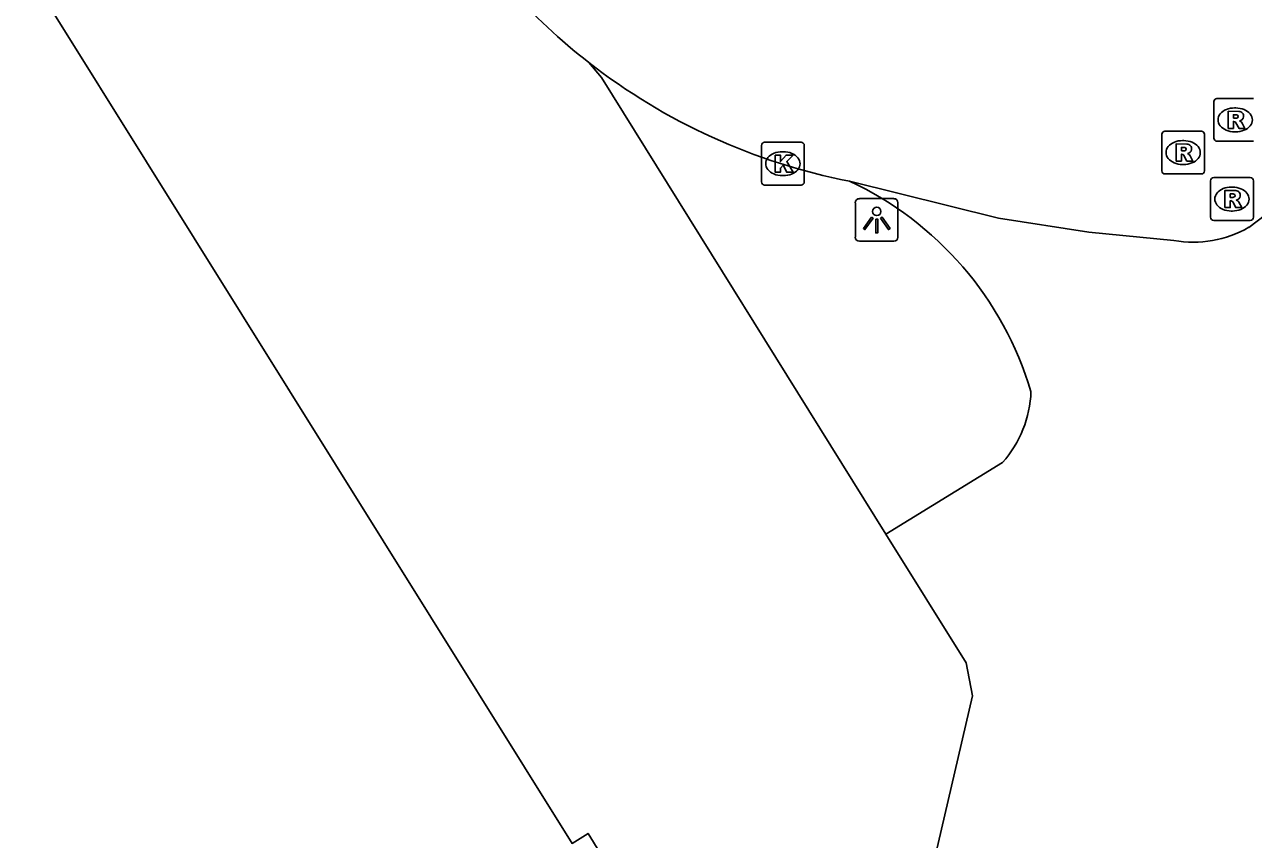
# Model space of a CAD drawing. Extents: x 158461 to 159795, y 387220 to 388672.
# Drawn here: x 158642.94 to 158671.68, y 387705 to 387724.05 of the extents above; entities that cross this region are included whole.
import ezdxf

# ---------------------------------------------------------------- set-up
doc = ezdxf.new("R2010")
doc.units = 0
for name, color, linetype in [('IMGEO_Groenvoorziening', 7, 'Continuous'), ('IMGEO_Kolk', 7, 'Continuous'), ('IMGEO_Lichtpunt', 7, 'Continuous'), ('IMGEO_Pand', 7, 'Continuous'), ('IMGEO_Rijbaan_lokaal_gesloten', 7, 'Continuous'), ('IMGEO_Rioolput', 7, 'Continuous'), ('IMGEO_Voetpad_open', 7, 'Continuous')]:
    doc.layers.add(name, color=color, linetype=linetype)

msp = doc.modelspace()

# ---------------------------------------------------------------- linework, layer by layer
at = {"layer": 'IMGEO_Groenvoorziening'}
msp.add_lwpolyline([(158665.816, 387713.81), (158663.087, 387712.133)], dxfattribs=at)
for centre, radius, start, end in [((158658.91, 387713.223), 7.897, 16.5377, 65.0803), ((158663.86, 387715.555), 2.622, 318.2631, 358.1579)]:
    msp.add_arc(centre, radius, start, end, dxfattribs=at)
at = {"layer": 'IMGEO_Kolk'}
for p, q in [((158660.253, 387721.296), (158661.105, 387721.296)), ((158660.178, 387720.37), (158660.178, 387721.222)), ((158660.666, 387721.076), (158660.691, 387721.076)), ((158661.179, 387721.222), (158661.179, 387720.37)), ((158660.689, 387720.516), (158660.664, 387720.516)), ((158661.105, 387720.296), (158660.253, 387720.296))]:
    msp.add_line(p, q, dxfattribs=at)
for points in [[(158660.253, 387721.296), (158661.105, 387721.296)], [(158660.178, 387720.37), (158660.178, 387721.222)], [(158661.179, 387721.222), (158661.179, 387720.37)], [(158660.499, 387720.996), (158660.622, 387720.996), (158660.622, 387720.845), (158660.752, 387720.996), (158660.916, 387720.996), (158660.77, 387720.845), (158660.923, 387720.596), (158660.771, 387720.596), (158660.686, 387720.76), (158660.622, 387720.693), (158660.622, 387720.596), (158660.499, 387720.596), (158660.499, 387720.996)], [(158661.105, 387720.296), (158660.253, 387720.296)]]:
    msp.add_lwpolyline(points, dxfattribs=at)
for centre, start, end in [((158660.255, 387721.22), 91.552, 178.448), ((158660.255, 387721.22), 91.552, 178.448), ((158661.103, 387721.22), 1.552, 88.448), ((158661.103, 387721.22), 1.552, 88.448), ((158660.255, 387720.372), 181.552, 268.448), ((158660.255, 387720.372), 181.552, 268.448), ((158661.103, 387720.372), 271.552, 358.448), ((158661.103, 387720.372), 271.552, 358.448)]:
    msp.add_arc(centre, 0.0765, start, end, dxfattribs=at)
for centre, major_axis, ratio, start_param, end_param in [((158660.665, 387720.796), (-0.387, 0.002), 0.722429, 4.712389, 7.853982), ((158660.69, 387720.796), (-0.39, 0.002), 0.717154, 1.570796, 4.712389)]:
    msp.add_ellipse(centre, major_axis=major_axis, ratio=ratio, start_param=start_param, end_param=end_param, dxfattribs=at)
at = {"layer": 'IMGEO_Lichtpunt'}
for p, q in [((158662.374, 387719.883), (158662.374, 387719.076)), ((158662.374, 387719.883), (158662.374, 387719.076)), ((158663.276, 387719.978), (158662.468, 387719.978)), ((158663.276, 387719.978), (158662.468, 387719.978)), ((158663.37, 387719.076), (158663.37, 387719.883)), ((158663.37, 387719.076), (158663.37, 387719.883)), ((158662.468, 387718.982), (158663.276, 387718.982)), ((158662.468, 387718.982), (158663.276, 387718.982))]:
    msp.add_line(p, q, dxfattribs=at)
for points in [[(158662.748, 387719.547), (158662.787, 387719.519), (158662.599, 387719.257), (158662.561, 387719.284), (158662.748, 387719.547)], [(158662.85, 387719.499), (158662.897, 387719.499), (158662.897, 387719.177), (158662.85, 387719.177), (158662.85, 387719.499)], [(158662.96, 387719.519), (158662.998, 387719.546), (158663.185, 387719.284), (158663.146, 387719.256), (158662.96, 387719.519)]]:
    msp.add_lwpolyline(points, dxfattribs=at)
msp.add_circle((158662.873, 387719.681), 0.0994, dxfattribs=at)
for centre, start, end in [((158662.468, 387719.883), 90, 180), ((158662.468, 387719.883), 90, 180), ((158663.276, 387719.883), 0, 90), ((158663.276, 387719.883), 0, 90), ((158662.468, 387719.076), 180, 270), ((158662.468, 387719.076), 180, 270), ((158663.276, 387719.076), 270, 0), ((158663.276, 387719.076), 270, 360)]:
    msp.add_arc(centre, 0.0946, start, end, dxfattribs=at)
at = {"layer": 'IMGEO_Pand'}
msp.add_lwpolyline([(158653.031, 387690.361), (158653.092, 387690.4), (158651.615, 387692.771), (158654.02, 387703.221), (158656.401, 387704.693), (158656.124, 387705.139), (158655.749, 387704.906), (158642.493, 387726.138), (158635.284, 387721.635)], dxfattribs=at)
at = {"layer": 'IMGEO_Rijbaan_lokaal_gesloten'}
for points in [[(158676.734, 387723.441), (158675.313, 387722.599), (158672.969, 387720.363), (158671.575, 387719.307)], [(158669.824, 387718.999), (158667.832, 387719.191), (158665.722, 387719.52), (158662.237, 387720.385)]]:
    msp.add_lwpolyline(points, dxfattribs=at)
for centre, radius, start, end in [((158664.985, 387734.527), 14.402, 211.9171, 232.1113), ((158665, 387734.536), 14.418, 232.0866, 258.9533), ((158670.281, 387721.532), 2.573, 259.7686, 300.1838)]:
    msp.add_arc(centre, radius, start, end, dxfattribs=at)
at = {"layer": 'IMGEO_Rioolput'}
for p, q in [((158670.757, 387721.394), (158670.757, 387722.246)), ((158670.832, 387722.32), (158671.684, 387722.32)), ((158671.245, 387722.1), (158671.27, 387722.1)), ((158669.54, 387720.63), (158669.54, 387721.482)), ((158669.615, 387721.556), (158670.467, 387721.556)), ((158670.028, 387721.336), (158670.053, 387721.336)), ((158670.541, 387721.482), (158670.541, 387720.63)), ((158671.684, 387721.32), (158670.832, 387721.32)), ((158671.268, 387721.54), (158671.243, 387721.54)), ((158670.051, 387720.776), (158670.026, 387720.776)), ((158670.467, 387720.556), (158669.615, 387720.556)), ((158670.756, 387720.469), (158671.608, 387720.469)), ((158670.681, 387719.543), (158670.681, 387720.395)), ((158671.169, 387720.249), (158671.194, 387720.249)), ((158671.682, 387720.395), (158671.682, 387719.543)), ((158671.192, 387719.689), (158671.167, 387719.689)), ((158671.608, 387719.469), (158670.756, 387719.469))]:
    msp.add_line(p, q, dxfattribs=at)
for points in [[(158670.757, 387721.394), (158670.757, 387722.246)], [(158670.832, 387722.32), (158671.684, 387722.32)], [(158671.346, 387722.018), (158671.094, 387722.02), (158671.094, 387721.62)], [(158671.272, 387721.939), (158671.218, 387721.939), (158671.218, 387721.858)], [(158671.094, 387721.62), (158671.218, 387721.62), (158671.218, 387721.782), (158671.229, 387721.782)], [(158671.218, 387721.858), (158671.27, 387721.858)], [(158671.276, 387721.753), (158671.347, 387721.62), (158671.487, 387721.62), (158671.422, 387721.746)], [(158669.54, 387720.63), (158669.54, 387721.482)], [(158669.615, 387721.556), (158670.467, 387721.556)], [(158670.541, 387721.482), (158670.541, 387720.63)], [(158671.684, 387721.32), (158670.832, 387721.32)], [(158670.129, 387721.254), (158669.877, 387721.256), (158669.877, 387720.856)], [(158669.877, 387720.856), (158670.001, 387720.856), (158670.001, 387721.018), (158670.012, 387721.018)], [(158670.055, 387721.175), (158670.001, 387721.175), (158670.001, 387721.094)], [(158670.001, 387721.094), (158670.053, 387721.094)], [(158670.059, 387720.989), (158670.13, 387720.856), (158670.27, 387720.856), (158670.205, 387720.982)], [(158670.467, 387720.556), (158669.615, 387720.556)], [(158670.756, 387720.469), (158671.608, 387720.469)], [(158670.681, 387719.543), (158670.681, 387720.395)], [(158671.27, 387720.167), (158671.018, 387720.169), (158671.018, 387719.769)], [(158671.682, 387720.395), (158671.682, 387719.543)], [(158671.018, 387719.769), (158671.142, 387719.769), (158671.142, 387719.931), (158671.153, 387719.931)], [(158671.196, 387720.088), (158671.142, 387720.088), (158671.142, 387720.007)], [(158671.142, 387720.007), (158671.194, 387720.007)], [(158671.2, 387719.902), (158671.271, 387719.769), (158671.411, 387719.769), (158671.346, 387719.895)], [(158671.608, 387719.469), (158670.756, 387719.469)]]:
    msp.add_lwpolyline(points, dxfattribs=at)
for centre, radius, start, end in [((158670.834, 387722.244), 0.0765, 91.552, 178.448), ((158670.834, 387722.244), 0.0765, 91.552, 178.448), ((158671.278, 387721.843), 0.0964, 77.0061, 93.1865), ((158671.292, 387721.9), 0.0378, 276.6634, 79.6772), ((158671.345, 387721.908), 0.109, 350.3612, 89.416), ((158671.343, 387721.908), 0.112, 277.5842, 350.9817), ((158671.228, 387721.729), 0.0533, 26.0293, 88.6989), ((158671.254, 387722.047), 0.19, 274.7715, 282.9687), ((158671.327, 387721.693), 0.108, 29.5134, 73.7905), ((158669.617, 387721.48), 0.0765, 91.552, 178.448), ((158669.617, 387721.48), 0.0765, 91.552, 178.448), ((158670.465, 387721.48), 0.0765, 1.552, 88.448), ((158670.465, 387721.48), 0.0765, 1.552, 88.448), ((158670.834, 387721.396), 0.0765, 181.552, 268.448), ((158670.834, 387721.396), 0.0765, 181.552, 268.448), ((158670.011, 387720.965), 0.0533, 26.0293, 88.6989), ((158670.037, 387721.283), 0.19, 274.7715, 282.9687), ((158670.061, 387721.079), 0.0964, 77.0061, 93.1865), ((158670.075, 387721.136), 0.0378, 276.6634, 79.6772), ((158670.128, 387721.144), 0.109, 350.3612, 89.416), ((158670.126, 387721.144), 0.112, 277.5842, 350.9817), ((158670.11, 387720.929), 0.108, 29.5134, 73.7905), ((158669.617, 387720.632), 0.0765, 181.552, 268.448), ((158669.617, 387720.632), 0.0765, 181.552, 268.448), ((158670.465, 387720.632), 0.0765, 271.552, 358.448), ((158670.465, 387720.632), 0.0765, 271.552, 358.448), ((158670.758, 387720.393), 0.0765, 91.552, 178.448), ((158670.758, 387720.393), 0.0765, 91.552, 178.448), ((158671.606, 387720.393), 0.0765, 1.552, 88.448), ((158671.606, 387720.393), 0.0765, 1.552, 88.448), ((158671.269, 387720.057), 0.109, 350.3612, 89.416), ((158671.152, 387719.878), 0.0533, 26.0293, 88.6989), ((158671.178, 387720.196), 0.19, 274.7715, 282.9687), ((158671.202, 387719.992), 0.0964, 77.0061, 93.1865), ((158671.216, 387720.049), 0.0378, 276.6634, 79.6772), ((158671.267, 387720.057), 0.112, 277.5842, 350.9817), ((158671.251, 387719.842), 0.108, 29.5134, 73.7905), ((158670.758, 387719.545), 0.0765, 181.552, 268.448), ((158670.758, 387719.545), 0.0765, 181.552, 268.448), ((158671.606, 387719.545), 0.0765, 271.552, 358.448), ((158671.606, 387719.545), 0.0765, 271.552, 358.448)]:
    msp.add_arc(centre, radius, start, end, dxfattribs=at)
for centre, major_axis, ratio, start_param, end_param in [((158671.244, 387721.82), (-0.387, 0.002), 0.722429, 4.712389, 7.853982), ((158671.269, 387721.82), (-0.39, 0.002), 0.717154, 1.570796, 4.712389), ((158670.027, 387721.056), (-0.387, 0.002), 0.722429, 4.712389, 7.853982), ((158670.052, 387721.056), (-0.39, 0.002), 0.717154, 1.570796, 4.712389), ((158671.168, 387719.969), (-0.387, 0.002), 0.722429, 4.712389, 7.853982), ((158671.193, 387719.969), (-0.39, 0.002), 0.717154, 1.570796, 4.712389)]:
    msp.add_ellipse(centre, major_axis=major_axis, ratio=ratio, start_param=start_param, end_param=end_param, dxfattribs=at)
at = {"layer": 'IMGEO_Voetpad_open'}
for points in [[(158663.087, 387712.133), (158656.433, 387722.807), (158656.14, 387723.161)], [(158663.087, 387712.133), (158664.963, 387709.124), (158665.114, 387708.357), (158661.211, 387691.563), (158660.796, 387690.921), (158654.938, 387687.24)]]:
    msp.add_lwpolyline(points, dxfattribs=at)

doc.saveas('drawing.dxf')
